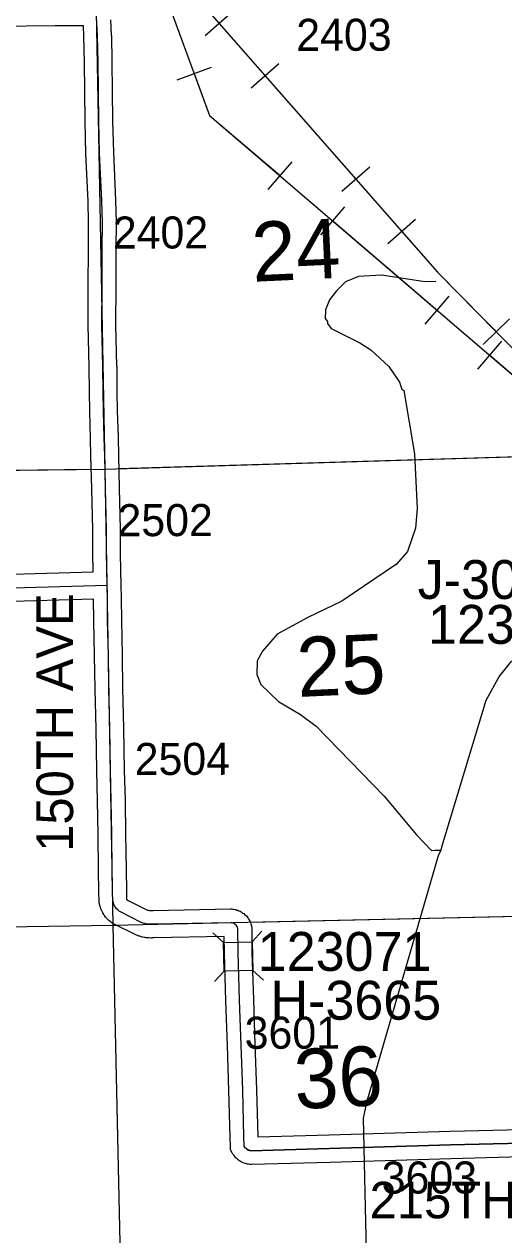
# Model space of a CAD drawing. Extents: x 128.7 to 185.5, y -21.4 to 12.6.
# Drawn here: x 138.935 to 139.982, y -7.251 to -4.606 of the extents above; entities that cross this region are included whole.
import ezdxf

# ---------------------------------------------------------------- set-up
doc = ezdxf.new("R2010")
doc.units = 0
for name, color, linetype in [('tdCoHydroRiver', 7, 'Continuous'), ('tdCoPipe', 7, 'Continuous'), ('tdCoSecRdNmbr', 7, 'Continuous'), ('tdCoSecRdTxt', 7, 'Continuous'), ('tdCoSecRteBand', 7, 'Continuous'), ('tdCoSecRteCL', 7, 'Continuous'), ('tdCoSectLine', 7, 'Continuous'), ('tdCoSectLinePart', 7, 'Continuous'), ('tdCoSectNmbr', 7, 'Continuous'), ('tdCoStrucSec', 7, 'Continuous'), ('tdCoStrucSecCoName', 7, 'Continuous'), ('tdCoStrucSecFHWANum', 7, 'Continuous'), ('tdCoSurfGravel', 7, 'Continuous')]:
    doc.layers.add(name, color=color, linetype=linetype)

msp = doc.modelspace()

# ---------------------------------------------------------------- linework, layer by layer
at = {"layer": 'tdCoHydroRiver'}
for points in [[(139.8341, -5.169), (139.8056, -5.1683), (139.7152, -5.1538), (139.6648, -5.157), (139.6368, -5.1689), (139.6169, -5.1884), (139.6017, -5.2078), (139.5929, -5.2302), (139.592, -5.2492), (139.5969, -5.2553), (139.597, -5.2601), (139.6053, -5.2709), (139.6678, -5.302), (139.6919, -5.3171), (139.7309, -5.3537), (139.7541, -5.3877), (139.7593, -5.4033), (139.7641, -5.4063), (139.7874, -5.5445), (139.7927, -5.6642), (139.7893, -5.707), (139.772, -5.758), (139.7476, -5.7856), (139.6286, -5.8666), (139.554, -5.9021), (139.4873, -5.9389), (139.4553, -5.9762), (139.4433, -5.9971), (139.4427, -6.0271), (139.4513, -6.0489), (139.4903, -6.0856), (139.5385, -6.1141), (139.5725, -6.1398), (139.7209, -6.293), (139.7914, -6.3776), (139.824, -6.4113), (139.8322, -6.411), (139.8445, -6.4106)], [(139.9988, -5.9971), (139.973, -6.0295), (139.9432, -6.084), (139.8463, -6.4045), (139.8445, -6.4106), (139.8389, -6.4235), (139.682, -6.9619), (139.6752, -6.9968), (139.6877, -7.5472)]]:
    msp.add_lwpolyline(points, dxfattribs=at)
at = {"layer": 'tdCoPipe'}
for p, q in [((139.3299, -4.6301), (139.3905, -4.5769)), ((139.2685, -4.7273), (139.3438, -4.6997)), ((139.4302, -4.7444), (139.4907, -4.6914)), ((139.4675, -4.9672), (139.5197, -4.9062)), ((139.6288, -4.9708), (139.6894, -4.9176)), ((139.5825, -5.0658), (139.6347, -5.0049)), ((139.7291, -5.0851), (139.7896, -5.0321)), ((139.8104, -5.2609), (139.8626, -5.1999)), ((139.9371, -5.306), (139.9945, -5.2494)), ((139.9255, -5.3595), (139.9776, -5.2986))]:
    msp.add_line(p, q, dxfattribs=at)
for points in [[(133.5703, 0.7502), (134.415, 0.1836), (134.5616, 0.095), (136.3082, -1.518), (137.2828, -2.2589), (137.4566, -2.6804), (137.8852, -3.0711), (138.1505, -3.1526), (138.4929, -3.4522), (138.721, -3.6658), (139.3396, -4.5801), (139.8377, -5.1477), (140.0414, -5.3544), (140.3867, -5.5234), (140.8191, -5.9061), (141.5748, -6.8225), (141.7836, -7.0033), (142.3273, -7.8596)], [(133.6945, 0.4089), (135.1153, -0.6342), (137.1324, -2.3792), (137.5288, -2.9528), (138.161, -3.328), (139.2218, -4.4833), (139.3397, -4.805), (140.8827, -6.1264), (141.2631, -6.6089), (142.2971, -8.0348), (142.3319, -8.2734), (143.9392, -9.367), (143.9927, -9.5975), (145.829, -10.533), (147.4283, -11.2406), (148.0149, -11.3532), (148.9915, -11.5772), (150.6773, -11.7094), (151.6631, -11.8649), (152.1578, -12.9549), (152.0489, -14.0003)], [(139.3062, -4.7135), (139.3397, -4.805), (139.4936, -4.9367)], [(139.4605, -4.7179), (139.6591, -4.9442)], [(139.6087, -5.0353), (139.8365, -5.2304)], [(139.7594, -5.0586), (139.8377, -5.1477), (139.9658, -5.2777)], [(139.9516, -5.329), (140.1795, -5.5241)]]:
    msp.add_lwpolyline(points, dxfattribs=at)
at = {"layer": 'tdCoSecRteBand'}
for points in [[(139.1233, -4.5964), (139.125, -4.6297), (139.125, -4.6301), (139.1251, -4.6306), (139.1263, -4.6883), (139.1263, -4.6884), (139.1263, -4.6886), (139.127, -4.7512), (139.127, -4.7512), (139.127, -4.7512), (139.1278, -4.8176), (139.1295, -4.8862), (139.1342, -4.9904), (139.1342, -4.9907), (139.1342, -4.991), (139.1354, -5.0383), (139.1354, -5.0388), (139.1354, -5.0392), (139.1352, -5.097), (139.1352, -5.097), (139.1352, -5.097), (139.1347, -5.1783), (139.1344, -5.2625), (139.1366, -5.3531), (139.1367, -5.3533), (139.1367, -5.3535), (139.1371, -5.4081), (139.1379, -5.4505), (139.1396, -5.5085), (139.1396, -5.5086), (139.1396, -5.5086), (139.1406, -5.5481), (139.1406, -5.5481), (139.1406, -5.5481), (139.1423, -5.6196), (139.1445, -5.7096), (139.1445, -5.7101), (139.1445, -5.7105), (139.1443, -5.7599), (139.1452, -5.8007), (139.1458, -5.8306), (139.1467, -5.8604), (139.1465, -5.8604), (139.1465, -5.8607), (139.1464, -5.8607), (139.147, -5.9087), (139.1485, -5.9845), (139.1485, -5.9846), (139.1485, -5.9846), (139.1497, -6.0575), (139.1517, -6.1445), (139.1517, -6.1446), (139.1517, -6.1447), (139.1532, -6.236), (139.1549, -6.3019), (139.1549, -6.3021), (139.1549, -6.3023), (139.1559, -6.376), (139.1571, -6.4529), (139.1571, -6.4529), (139.1571, -6.4529), (139.1579, -6.5007), (139.1585, -6.518), (139.1585, -6.518), (139.1587, -6.5184), (139.1589, -6.5188), (139.1592, -6.5192), (139.1595, -6.5195), (139.1599, -6.5198), (139.16, -6.5199), (139.2025, -6.541), (139.2041, -6.5417), (139.206, -6.5422), (139.2079, -6.5425), (139.2098, -6.5427), (139.2117, -6.5428), (139.2149, -6.5426), (139.2156, -6.5425), (139.2163, -6.5425), (139.3852, -6.5393), (139.3874, -6.5393), (139.3895, -6.5395), (139.3922, -6.5399), (139.3945, -6.5402), (139.3968, -6.5408), (139.3994, -6.5416), (139.4016, -6.5422), (139.4038, -6.5432), (139.4062, -6.5443), (139.4084, -6.5453), (139.4103, -6.5467), (139.4125, -6.5482), (139.4145, -6.5495), (139.4162, -6.5511), (139.4182, -6.553), (139.4199, -6.5546), (139.4214, -6.5564), (139.423, -6.5585), (139.4245, -6.5604), (139.4256, -6.5625), (139.4269, -6.5648), (139.4281, -6.5669), (139.4289, -6.5691), (139.4298, -6.5717), (139.4315, -6.5765), (139.4316, -6.5816), (139.4321, -6.6341), (139.4353, -6.7378), (139.4385, -6.8356), (139.4419, -6.9342), (139.4419, -6.9344), (139.4419, -6.9345), (139.4447, -7.0366), (139.4447, -7.0366), (139.4447, -7.0366), (139.4447, -7.0373)], [(138.8829, -5.8084), (139.0852, -5.8023), (139.0843, -5.7608), (139.0843, -5.7604), (139.0843, -5.76), (139.0845, -5.7107), (139.0823, -5.6211), (139.0823, -5.6211), (139.0823, -5.6211), (139.0806, -5.5496), (139.0796, -5.5102), (139.0779, -5.4521), (139.0779, -5.4519), (139.0779, -5.4517), (139.0772, -5.4091), (139.0771, -5.4089), (139.0771, -5.4088), (139.0767, -5.3543), (139.0744, -5.2635), (139.0744, -5.2631), (139.0744, -5.2627), (139.0747, -5.1781), (139.0747, -5.1781), (139.0747, -5.178), (139.0752, -5.0967), (139.0754, -5.0394), (139.0742, -4.9928), (139.0695, -4.8885), (139.0695, -4.8883), (139.0695, -4.888), (139.0678, -4.8189), (139.0678, -4.8187), (139.0678, -4.8185), (139.067, -4.7519), (139.0663, -4.6894), (139.0651, -4.6323), (139.0639, -4.6093), (139.0609, -4.6093), (139.0604, -4.6094), (139.0599, -4.6094), (139.002, -4.6091), (138.8745, -4.6108)], [(140.0224, -7.0809), (139.8668, -7.0851), (139.6027, -7.093), (139.6027, -7.093), (139.6027, -7.093), (139.4308, -7.0977), (139.4277, -7.0978), (139.4246, -7.0972), (139.422, -7.0968), (139.4199, -7.0964), (139.4178, -7.0957), (139.4153, -7.0948), (139.4132, -7.0941), (139.4113, -7.0932), (139.4089, -7.092), (139.4069, -7.091), (139.4051, -7.0897), (139.4029, -7.0882), (139.4012, -7.0869), (139.3996, -7.0855), (139.3995, -7.0854), (139.3976, -7.0836), (139.3961, -7.0821), (139.3947, -7.0804), (139.393, -7.0783), (139.3917, -7.0766), (139.3906, -7.0748), (139.3892, -7.0724), (139.3854, -7.0658), (139.3852, -7.0581), (139.3847, -7.0381), (139.382, -6.9362), (139.3785, -6.8377), (139.3785, -6.8376), (139.3785, -6.8376), (139.3753, -6.7397), (139.3753, -6.7397), (139.3753, -6.7397), (139.3721, -6.6356), (139.3721, -6.6353), (139.3721, -6.6349), (139.3718, -6.5996), (139.2181, -6.6025), (139.2143, -6.6027), (139.2131, -6.6028), (139.2118, -6.6028), (139.2073, -6.6027), (139.206, -6.6027), (139.2047, -6.6025), (139.2003, -6.6021), (139.199, -6.6019), (139.1977, -6.6017), (139.1933, -6.6008), (139.1921, -6.6006), (139.1908, -6.6002), (139.1865, -6.599), (139.1853, -6.5987), (139.1841, -6.5982), (139.1799, -6.5966), (139.1785, -6.5961), (139.1771, -6.5954), (139.1315, -6.5727), (139.1298, -6.5719), (139.1282, -6.5708), (139.1251, -6.5687), (139.1237, -6.5678), (139.1224, -6.5667), (139.1196, -6.5643), (139.1183, -6.5633), (139.1172, -6.5621), (139.1146, -6.5594), (139.1135, -6.5582), (139.1125, -6.5569), (139.1102, -6.5539), (139.1092, -6.5526), (139.1084, -6.5512), (139.1065, -6.548), (139.1056, -6.5466), (139.1049, -6.5451), (139.1034, -6.5418), (139.1027, -6.5403), (139.1022, -6.5387), (139.101, -6.5352), (139.1004, -6.5336), (139.1001, -6.532), (139.0993, -6.5284), (139.0987, -6.5257), (139.0986, -6.523), (139.0979, -6.5026), (139.0979, -6.5023), (139.0979, -6.502), (139.0971, -6.4539), (139.0959, -6.3769), (139.0959, -6.3769), (139.0959, -6.3769), (139.0949, -6.3033), (139.0932, -6.2374), (139.0932, -6.2373), (139.0932, -6.2371), (139.0917, -6.1457), (139.0897, -6.0588), (139.0897, -6.0587), (139.0897, -6.0586), (139.0885, -5.9856), (139.087, -5.9097), (139.087, -5.9096), (139.087, -5.9095), (139.0864, -5.8622), (138.8846, -5.8684)], [(139.4447, -7.0373), (139.601, -7.033), (139.8651, -7.0251), (139.8651, -7.0251), (139.8651, -7.0251), (140.0207, -7.0209)]]:
    msp.add_lwpolyline(points, dxfattribs=at)
at = {"layer": 'tdCoSecRteCL'}
for points in [[(139.1159, -5.8313), (139.1143, -5.7602), (139.1145, -5.7104), (139.1123, -5.6204), (139.1106, -5.5489), (139.1096, -5.5094), (139.1079, -5.4512), (139.1071, -5.4085), (139.1067, -5.3538), (139.1044, -5.2628), (139.1047, -5.1782), (139.1052, -5.0968), (139.1054, -5.0391), (139.1042, -4.9918), (139.0995, -4.8872), (139.0978, -4.8182), (139.097, -4.7516), (139.0963, -4.6889), (139.0951, -4.6312), (139.0922, -4.5762)], [(138.8837, -5.8384), (139.1159, -5.8313)], [(140.0216, -7.0509), (139.866, -7.0551), (139.6018, -7.063), (139.43, -7.0677), (139.4273, -7.0672), (139.4248, -7.0664), (139.4224, -7.0652), (139.4201, -7.0636), (139.42, -7.0635), (139.4182, -7.0618), (139.4165, -7.0597), (139.4152, -7.0573), (139.4147, -7.0374), (139.412, -6.9353), (139.4085, -6.8366), (139.4053, -6.7387), (139.4021, -6.6347), (139.4016, -6.5819), (139.4007, -6.5794), (139.3994, -6.577), (139.3977, -6.5749), (139.3957, -6.573), (139.3935, -6.5715), (139.3911, -6.5704), (139.3885, -6.5696), (139.3858, -6.5693), (139.2169, -6.5725), (139.2124, -6.5728), (139.2079, -6.5727), (139.2034, -6.5722), (139.199, -6.5714), (139.1947, -6.5702), (139.1905, -6.5686), (139.1449, -6.5459), (139.1418, -6.5438), (139.1389, -6.5414), (139.1364, -6.5387), (139.1341, -6.5357), (139.1322, -6.5325), (139.1306, -6.5291), (139.1294, -6.5256), (139.1286, -6.522), (139.1279, -6.5015), (139.1271, -6.4534), (139.1259, -6.3765), (139.1249, -6.3027), (139.1232, -6.2366), (139.1217, -6.1451), (139.1197, -6.0581), (139.1185, -5.9851), (139.117, -5.9091), (139.1163, -5.8505), (139.1159, -5.8313)]]:
    msp.add_lwpolyline(points, dxfattribs=at)
at = {"layer": 'tdCoSectLine'}
for points in [[(139.0919, -4.5787), (139.1109, -5.5779)], [(139.1109, -5.5779), (140.1169, -5.5472)], [(138.117, -5.59), (139.1109, -5.5779)], [(139.1109, -5.5779), (139.1283, -6.5748)], [(139.1283, -6.5748), (140.1441, -6.552)], [(138.1452, -6.59), (139.1283, -6.5748)], [(139.1283, -6.5748), (139.1499, -7.567)]]:
    msp.add_lwpolyline(points, dxfattribs=at)
at = {"layer": 'tdCoSectLinePart'}
for points in [[(139.1407, -5.577), (140.0873, -5.5481)], [(138.1472, -5.5896), (139.0808, -5.5783)], [(139.4279, -6.5681), (140.1143, -6.5527)], [(138.1452, -6.59), (139.1283, -6.5748)], [(139.1282, -6.5709), (139.1283, -6.5748)], [(139.1283, -6.5748), (139.1351, -6.5747)], [(139.1283, -6.5748), (139.1499, -7.567)]]:
    msp.add_lwpolyline(points, dxfattribs=at)
at = {"layer": 'tdCoStrucSec'}
for p, q in [((139.3697, -6.6127), (139.3469, -6.5913)), ((139.4323, -6.6108), (139.4537, -6.588)), ((139.3716, -6.6753), (139.3502, -6.6981)), ((139.4342, -6.6734), (139.457, -6.6948))]:
    msp.add_line(p, q, dxfattribs=at)
msp.add_lwpolyline([(139.4323, -6.6108), (139.4342, -6.6734), (139.3716, -6.6753), (139.3697, -6.6127)], close=True, dxfattribs=at)
at = {"layer": 'tdCoSurfGravel'}
for points in [[(139.1159, -5.8313), (139.1143, -5.7602), (139.1145, -5.7104), (139.1123, -5.6204), (139.1106, -5.5489), (139.1096, -5.5094), (139.1079, -5.4512), (139.1071, -5.4085), (139.1067, -5.3538), (139.1044, -5.2628), (139.1047, -5.1782), (139.1052, -5.0968), (139.1054, -5.0391), (139.1042, -4.9918), (139.0995, -4.8872), (139.0978, -4.8182), (139.097, -4.7516), (139.0963, -4.6889), (139.0951, -4.6312), (139.0922, -4.5762)], [(138.8837, -5.8384), (139.1159, -5.8313)], [(139.42, -7.0635), (139.4182, -7.0618), (139.4165, -7.0597), (139.4152, -7.0573), (139.4147, -7.0374), (139.412, -6.9353), (139.4085, -6.8366), (139.4053, -6.7387), (139.4021, -6.6347), (139.4016, -6.5819), (139.4007, -6.5794), (139.3994, -6.577), (139.3977, -6.5749), (139.3957, -6.573), (139.3935, -6.5715), (139.3911, -6.5704), (139.3885, -6.5696), (139.3858, -6.5693), (139.2169, -6.5725), (139.2124, -6.5728), (139.2079, -6.5727), (139.2034, -6.5722), (139.199, -6.5714), (139.1947, -6.5702), (139.1905, -6.5686), (139.1449, -6.5459), (139.1418, -6.5438), (139.1389, -6.5414), (139.1364, -6.5387), (139.1341, -6.5357), (139.1322, -6.5325), (139.1306, -6.5291), (139.1294, -6.5256), (139.1286, -6.522), (139.1279, -6.5015), (139.1271, -6.4534), (139.1259, -6.3765), (139.1249, -6.3027), (139.1232, -6.2366), (139.1217, -6.1451), (139.1197, -6.0581), (139.1185, -5.9851), (139.117, -5.9091), (139.1163, -5.8505), (139.1159, -5.8313)], [(139.42, -7.0635), (139.4201, -7.0636), (139.4224, -7.0652), (139.4248, -7.0664), (139.4273, -7.0672), (139.43, -7.0677), (139.6018, -7.063), (139.866, -7.0551), (140.0216, -7.0509), (140.1343, -7.0475), (140.1593, -7.0472)]]:
    msp.add_lwpolyline(points, dxfattribs=at)

# ---------------------------------------------------------------- texts
at = {"layer": 'tdCoSecRdNmbr'}
for s, rotation, p in [('2403', 0.1063, (139.529, -4.664)), ('2402', 0.1059, (139.1283, -5.0961)), ('2502', 0.1059, (139.1385, -5.7247)), ('2504', 0.1059, (139.1761, -6.2465)), ('3601', 0.1061, (139.4163, -6.8449)), ('3603', 0.1061, (139.7156, -7.1614))]:
    msp.add_text(s, height=0.07, rotation=rotation, dxfattribs=at).set_placement(p)
at = {"layer": 'tdCoSecRdTxt'}
for s, rotation, p in [('150TH AVE', 90, (139.0415, -6.4144)), ('215TH ST', 0.0632, (139.6891, -7.2155))]:
    msp.add_text(s, height=0.08, rotation=rotation, dxfattribs=at).set_placement(p)
at = {"layer": 'tdCoSectNmbr'}
for s, rotation, p in [('24', 2.6586, (139.4344, -5.1687)), ('25', 2.6585, (139.5328, -6.0761)), ('36', 2.6585, (139.527, -6.9766))]:
    msp.add_text(s, height=0.13, rotation=rotation, dxfattribs=at).set_placement(p)
at = {"layer": 'tdCoStrucSecCoName'}
for s, p in [('J-3003', (139.7942, -5.8618)), ('H-3665', (139.4727, -6.7813))]:
    msp.add_text(s, height=0.085, dxfattribs=at).set_placement(p)
at = {"layer": 'tdCoStrucSecFHWANum'}
for s, p in [('123381', (139.8168, -5.9598)), ('123071', (139.4448, -6.6746))]:
    msp.add_text(s, height=0.085, dxfattribs=at).set_placement(p)

doc.saveas('drawing.dxf')
